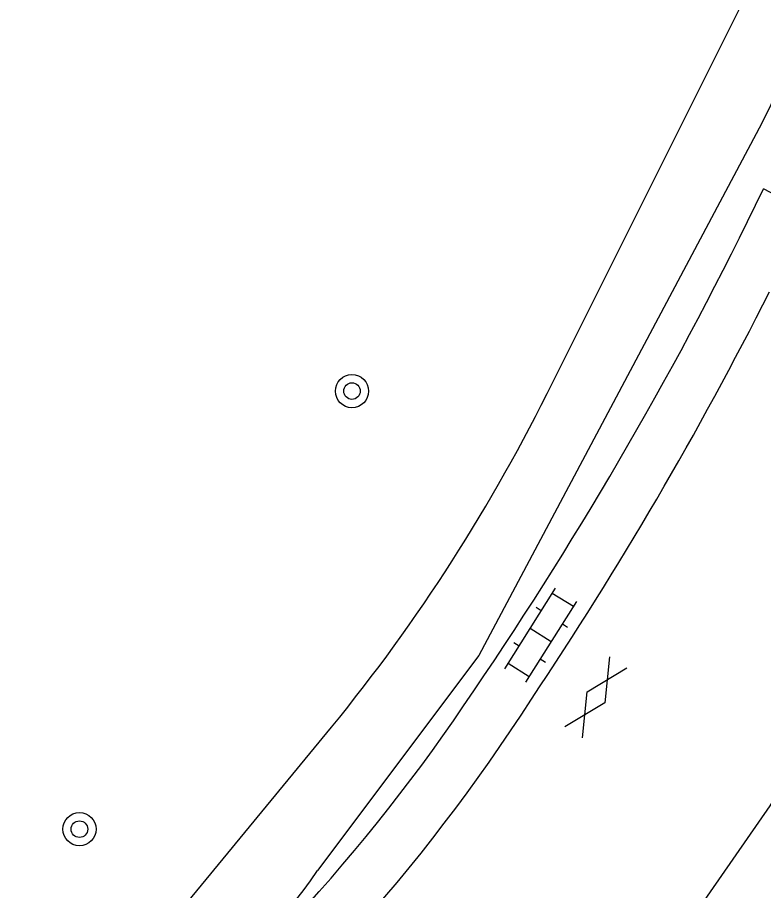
# Model space of a CAD drawing. Extents: x 131000 to 133013, y 393000 to 396501.
# Drawn here: x 131576.69 to 131594.68, y 394582.1 to 394603.16 of the extents above; entities that cross this region are included whole.
import ezdxf

# ---------------------------------------------------------------- set-up
doc = ezdxf.new("R2010")
doc.units = 0
for name, color, linetype in [('gg-knt-verharding', 7, 'Continuous'), ('gg-kntw-bovenkant insteek waterloop', 7, 'Continuous'), ('gt-symb-boom', 7, 'Continuous'), ('gt-symb-gesloten verharding', 7, 'Continuous'), ('gt-symb-klinker verharding', 7, 'Continuous')]:
    doc.layers.add(name, color=color, linetype=linetype)

# ---------------------------------------------------------------- blocks, each defined once
blk = doc.blocks.new('gt0-BOOM')
at = {"layer": 'gt-symb-boom'}
for radius in [0.4, 0.2]:
    blk.add_circle((0, 0), radius, dxfattribs=at)
blk = doc.blocks.new('gt0-KL1')
at = {"layer": 'gt-symb-klinker verharding'}
for p, q in [((-0.5, 0.3), (-0.5, 0.45)), ((0.5, 0.3), (0.5, 0.45)), ((-1.15, 0.3), (1.15, 0.3)), ((-1, -0.3), (-1, 0.3)), ((0, -0.3), (0, 0.3)), ((1, -0.3), (1, 0.3)), ((-1.15, -0.3), (1.15, -0.3)), ((-0.5, -0.45), (-0.5, -0.3)), ((0.5, -0.45), (0.5, -0.3))]:
    blk.add_line(p, q, dxfattribs=at)
blk = doc.blocks.new('gt0-GESVH1')
at = {"layer": 'gt-symb-gesloten verharding'}
for p, q in [((-0.992, -0.261), (0.008, 0.239)), ((0.008, -0.261), (-0.992, 0.239)), ((0.008, 0.239), (1.008, -0.261)), ((1.008, 0.239), (0.008, -0.261))]:
    blk.add_line(p, q, dxfattribs=at)

msp = doc.modelspace()

# ---------------------------------------------------------------- linework, layer by layer
at = {"layer": 'gg-knt-verharding'}
msp.add_line((131595.801, 394598.437), (131594.683, 394599.022), dxfattribs=at)
msp.add_lwpolyline([(131593.13, 394581.677), (131594.845, 394584.147), (131596.714, 394587.248)], dxfattribs=at)
for centre, radius, start, end in [((131509.875, 394639.939), 94.163, 325.73399, 334.24427), ((131511.975, 394638.397), 92.824, 326.17122, 333.19993), ((131551.456, 394610.952), 43.482, 308.0337, 326.4508), ((131551.356, 394610.965), 44.847, 308.6002, 327.2762)]:
    msp.add_arc(centre, radius, start, end, dxfattribs=at)
at = {"layer": 'gg-kntw-bovenkant insteek waterloop'}
msp.add_line((131589.6, 394594.366), (131598.781, 394612.733), dxfattribs=at)
for points in [[(131628.799, 394698.107), (131629.853, 394705.799), (131630.786, 394705.579), (131630.209, 394698.194), (131629.032, 394696.305), (131626.288, 394683.078), (131620.218, 394659.362), (131615.913, 394646.3), (131609.961, 394631.829), (131594.644, 394600.608), (131587.82, 394587.773), (131583.929, 394582.586)], [(131579.393, 394580.479), (131580.609, 394581.598), (131584.267, 394586.045)]]:
    msp.add_lwpolyline(points, dxfattribs=at)
for centre, radius, start, end in [((131550.739, 394613.403), 43.273, 320.7865, 333.9012), ((131569.233, 394592.87), 17.937, 294.5698, 325.0165)]:
    msp.add_arc(centre, radius, start, end, dxfattribs=at)

# ---------------------------------------------------------------- block references
at = {"layer": 'gt-symb-boom'}
for p in [(131584.758, 394594.148), (131578.186, 394583.585)]:
    msp.add_blockref('gt0-BOOM', p, dxfattribs=at)
at = {"layer": 'gt-symb-gesloten verharding', "rotation": 57.58155005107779}
msp.add_blockref('gt0-GESVH1', (131590.628, 394586.764), dxfattribs=at)
at = {"layer": 'gt-symb-klinker verharding', "rotation": 57.86710414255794}
msp.add_blockref('gt0-KL1', (131589.311, 394588.264), dxfattribs=at)

doc.saveas('drawing.dxf')
